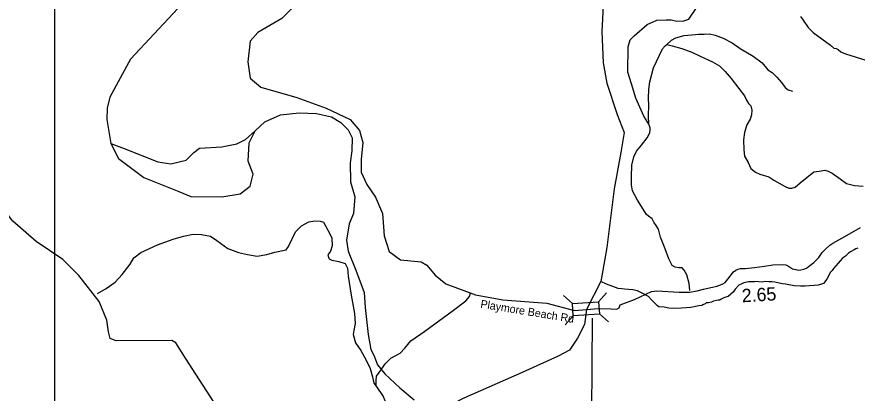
# Model space of a CAD drawing. Extents: x 1159738 to 1321356, y 736314 to 882035.
# Drawn here: x 1193750 to 1201667, y 786937 to 790486 of the extents above; entities that cross this region are included whole.
import ezdxf

# ---------------------------------------------------------------- set-up
doc = ezdxf.new("R2010")
doc.units = 0
for name, color, linetype in [('Exist Boundary Political CountyLine', 7, 'Continuous'), ('Exist Hydrographic Creek Single Shore', 7, 'Continuous'), ('Exist Hydrographic Misc Water Feature', 7, 'Continuous'), ('Exist Road Non-System Type 51', 7, 'Continuous'), ('Exist Road Secondary Mileage Hundredths English Label', 7, 'Continuous'), ('Exist Road Secondary Structure Standard Bridge CELL', 7, 'Continuous'), ('Exist Road Secondary Structure Standard Bridge Number Label', 7, 'Continuous'), ('Exist Road Secondary Type 41 Attributed', 7, 'Continuous'), ('Exist Road Secondary Type 51 Label', 7, 'Continuous'), ('Map Preparation Inset Cut Line', 7, 'Continuous')]:
    doc.layers.add(name, color=color, linetype=linetype)

msp = doc.modelspace()

# ---------------------------------------------------------------- linework, layer by layer
at = {"layer": 'Exist Boundary Political CountyLine'}
msp.add_lwpolyline([(1195602.3, 786860.3), (1195338.2, 787267.6), (1195248.8, 787413.1), (1195209.2, 787433.5), (1194687.7, 787430.1), (1194628.1, 787452.5), (1194613.3, 787515.3), (1194599.4, 787627.2), (1194524.6, 787802.6), (1194335.4, 788046.9), (1194184.4, 788199.2), (1193931.8, 788368.4), (1193713.5, 788558.2), (1193606.3, 788700.8), (1193477.4, 788969.2), (1193378.7, 789256.5), (1193290, 789406.2)], dxfattribs=at)
at = {"layer": 'Exist Hydrographic Creek Single Shore'}
for points in [[(1195267.7, 790563.7), (1194821.3, 790085.7), (1194625.9, 789728), (1194600.9, 789623.6), (1194598.8, 789519.3), (1194636.4, 789290.7)], [(1199273.1, 790589.3), (1199262, 790347.3), (1199274.7, 790052), (1199308.2, 789862.1), (1199404.9, 789564.4), (1199471.8, 789396.9), (1199442.1, 789207.1), (1199378.9, 788864.7), (1199307.8, 788309.8), (1199252.1, 787989.7), (1199116.5, 787725.2)], [(1195997.2, 789410.3), (1196088.3, 789494.6), (1196234.3, 789561.3), (1196409.5, 789582.2), (1196572.2, 789573.9), (1196714, 789544.6), (1196801.6, 789490.4), (1196872.5, 789419.4), (1196910.1, 789344.3), (1196905.9, 789223.2), (1196889.2, 789110.5), (1196893.4, 788931), (1196935.1, 788789.1), (1196922.6, 788630.4), (1196880.9, 788534.4), (1196855.9, 788379.9), (1196872.5, 788275.6), (1196943.5, 788096.1), (1197022.7, 787887.4), (1197031.1, 787745.4), (1197060.3, 787490.8), (1197084.7, 787350.6), (1197113.9, 787296.4), (1197147.3, 787204.5), (1197218.2, 787121), (1197360.1, 786987.5), (1197493.6, 786874.7)], [(1194636.4, 789290.7), (1194762.4, 789243.3), (1195079.4, 789118), (1195200.4, 789101.3), (1195346.4, 789134.7), (1195417.3, 789205.7), (1195471.6, 789247.4), (1195680.2, 789260), (1195822, 789289.2), (1195905.4, 789330.9), (1195997.2, 789410.3)], [(1194636.4, 789290.7), (1194708.2, 789151.4), (1194945.9, 788971.9), (1195275.5, 788838.3), (1195388.1, 788792.4), (1195680.2, 788788.2), (1195855.4, 788817.5), (1195947.2, 788888.4), (1195976.4, 789001.1), (1195930.5, 789126.4), (1195938.1, 789298.4), (1195997.2, 789410.3)], [(1199116.5, 787725.2), (1199099.6, 787584.1), (1199032.6, 787457.5), (1198958.2, 787342.2), (1198850.4, 787286.3), (1198511.9, 787133.7), (1197961.5, 786891.8), (1197650.1, 786728.9)]]:
    msp.add_lwpolyline(points, dxfattribs=at)
at = {"layer": 'Exist Hydrographic Misc Water Feature'}
for points in [[(1201674, 788304.5), (1201653.9, 788297), (1201639.7, 788289.4), (1201603.2, 788270.3), (1201584.8, 788256.8), (1201556, 788229.6), (1201529.5, 788210.3), (1201506.8, 788186.9), (1201488.2, 788163.4), (1201465.4, 788137.9), (1201444.8, 788112.5), (1201430.3, 788094.9), (1201411.7, 788075.4), (1201399, 788047.7), (1201386.1, 788020), (1201371.7, 787998.5), (1201351, 787972.9), (1201332.7, 787965.4), (1201298.5, 787956.4), (1201262.3, 787953.3), (1201218.2, 787950.5), (1201178.2, 787947.6), (1201134, 787946.8), (1201072.1, 787948.5), (1200992.5, 787966.6), (1200962.6, 787969.4), (1200932.7, 787974.3), (1200890.9, 787983.4), (1200862.9, 787986.2), (1200835.1, 787988.9), (1200799.1, 787989.8), (1200772.8, 787984.6), (1200738.9, 787987.5), (1200718.9, 787990.1), (1200698.9, 787988.6), (1200662.9, 787987.5), (1200642.8, 787986.1)], [(1200642.8, 787986.1), (1200600.6, 787979.2), (1200580.3, 787969.8), (1200553.9, 787954.5), (1200519, 787919.4), (1200498.2, 787890), (1200475.5, 787870.6), (1200452.9, 787849.2), (1200418.7, 787840.1), (1200404.6, 787832.5), (1200386.3, 787824.9), (1200374, 787815.3), (1200358, 787815.7), (1200341.9, 787812.1), (1200313.7, 787804.9), (1200295.5, 787795.4), (1200265.3, 787790.2), (1200243.3, 787790.8), (1200235.1, 787781), (1200214.7, 787769.5), (1200204.5, 787763.8), (1200174.4, 787760.6), (1200099.9, 787746.6), (1200011.7, 787739), (1199939.7, 787737), (1199891.7, 787738.3), (1199849.8, 787747.4), (1199800, 787752.7), (1199786.2, 787761.1), (1199764.7, 787781.7), (1199729.6, 787818.7), (1199700.5, 787849.5), (1199649.1, 787876.9), (1199597.9, 787902.3), (1199554.2, 787913.5), (1199514.2, 787916.6), (1199476.2, 787917.6), (1199450.2, 787920.3), (1199414.3, 787923.3), (1199364.9, 787944.7), (1199305.4, 787966.3), (1199252.1, 787989.7)]]:
    msp.add_lwpolyline(points, dxfattribs=at)
at = {"layer": 'Exist Road Non-System Type 51'}
for points in [[(1199704, 789474.5), (1199656.7, 789548.6), (1199580.6, 789719.9), (1199539.8, 789853.2), (1199507.2, 789964.7), (1199509.9, 790204.1), (1199528.9, 790269.4), (1199567, 790307.5), (1199689.3, 790413.5), (1199779, 790454.3), (1199868.7, 790457.1), (1199914.9, 790457.1), (1199969.3, 790446.2), (1200034.5, 790448.9), (1200080.7, 790462.5), (1200148.6, 790560.4)], [(1201131.9, 790490.5), (1201159, 790453.8), (1201205.2, 790384.4), (1201251.5, 790338.2), (1201414.5, 790218.5), (1201448.5, 790191.3), (1201470.3, 790187.2), (1201486.6, 790177.7), (1201513.8, 790154.6), (1201557.2, 790136.9), (1201789.6, 790064.8)], [(1199875.1, 790224.7), (1199916.5, 790266.1), (1199957.9, 790288.7), (1200038.8, 790311.3), (1200144.2, 790320.7), (1200172.4, 790322.6), (1200227, 790322.6), (1200275.9, 790324.5), (1200330.5, 790313.2), (1200403.8, 790284.9), (1200488.5, 790239.7), (1200565.7, 790188.9), (1200688, 790115.5), (1200770.8, 790053.3), (1200824.8, 789987.8), (1200866.2, 789961.5), (1200909.5, 789916.3), (1200954.6, 789865.4), (1200990.4, 789818.3), (1201018.6, 789797.6), (1201058.1, 789784.5)], [(1200089.5, 787904.3), (1200083.8, 787972.1), (1200063.1, 788054.9), (1200036.8, 788096.4), (1200018, 788119), (1199987.9, 788120.8), (1199954, 788126.5), (1199923.9, 788141.5), (1199891.9, 788205.6), (1199858, 788297.8), (1199812.9, 788407.1), (1199794, 788484.3), (1199773.3, 788518.2), (1199750.8, 788550.2), (1199735.7, 788582.2), (1199701.8, 788606.7), (1199681.1, 788623.6), (1199598.7, 788756.4), (1199551.7, 788846.8), (1199542.3, 788901.4), (1199542.3, 788976.7), (1199544.2, 789085.9), (1199563, 789166.9), (1199589.2, 789220.3), (1199634.3, 789274.9), (1199688.9, 789346.4), (1199715.3, 789393.5), (1199717.1, 789419.9), (1199717.1, 789438.7), (1199704, 789474.5), (1199700.2, 789553.6), (1199705.8, 789653.4), (1199702.1, 789719.3), (1199705.8, 789800.3), (1199713.4, 789873.7), (1199749, 790006.3), (1199831.8, 790185.1), (1199858.2, 790213.4), (1199875.1, 790224.7)], [(1199875.1, 790224.7), (1199925.3, 790213.8), (1200015.7, 790187.4), (1200109.7, 790151.6), (1200186.9, 790114), (1200305.4, 790061.3), (1200371.3, 790023.6), (1200422.1, 789969), (1200480.4, 789903.1), (1200551.9, 789808.9), (1200604.6, 789741.1), (1200625.3, 789701.6), (1200644.2, 789667.7), (1200666.7, 789647), (1200674.3, 789605.6), (1200672.4, 789562.3), (1200659.2, 789520.8), (1200629.1, 789468.1), (1200604.6, 789394.7), (1200595.2, 789326.9), (1200599.1, 789233.5), (1200606.6, 789173.2), (1200640.4, 789111.1), (1200666.8, 789056.5), (1200710.1, 789020.7), (1200749.6, 789001.9), (1200834.3, 788977.4), (1200883.2, 788945.4), (1200988.6, 788885.1), (1201022.4, 788871.9), (1201052.5, 788871.9), (1201082.6, 788881.4), (1201131.6, 788920.9), (1201257.6, 789024.5), (1201310.3, 789032), (1201363, 789039.5), (1201394.2, 789032.1), (1201431.9, 789011.3), (1201507.1, 788958.6), (1201565.5, 788915.3), (1201640.7, 788896.5), (1201723.5, 788888.9)], [(1194510.9, 787876.2), (1194593.2, 787925.6), (1194675.6, 787985), (1194741.5, 788057.5), (1194817.2, 788153.1), (1194853.5, 788212.4), (1194919.4, 788265.2), (1195074.2, 788337.7), (1195222.4, 788390.4), (1195321.3, 788416.8), (1195410.2, 788436.6), (1195489.3, 788433.3), (1195574.9, 788416.8), (1195634.2, 788377.3), (1195739.7, 788301.4), (1195838.5, 788265.2), (1195924.1, 788245.4), (1196013.1, 788228.9), (1196105.3, 788245.4), (1196181.1, 788268.5), (1196286.5, 788288.3), (1196309.6, 788321.2), (1196375.5, 788459.7), (1196431.5, 788515.7), (1196500.6, 788552), (1196556.6, 788561.9), (1196609.4, 788558.6), (1196639, 788548.7), (1196698.3, 788439.9), (1196718.1, 788400.3), (1196721.4, 788327.8), (1196704.9, 788275.1), (1196681.8, 788242.1), (1196685.1, 788219), (1196691.7, 788205.8), (1196718.1, 788192.6), (1196784, 788179.5), (1196843.2, 788159.7), (1196866.3, 788116.8), (1196872.9, 788041), (1196899.3, 787863), (1196932.2, 787688.3), (1196937.9, 787594.2), (1196924.7, 787528.2), (1196918.1, 787492), (1196941.2, 787412.9), (1196990.6, 787340.3), (1197040, 787248), (1197079.6, 787168.9), (1197102.6, 787093.1), (1197112.5, 787030.5), (1197135.6, 787004.1)], [(1197135.6, 787004.1), (1197135.6, 787056.8), (1197138.9, 787096.4), (1197165.2, 787132.6), (1197224.5, 787218.4), (1197273.9, 787267.8), (1197313.5, 787290.9), (1197362.9, 787314), (1197405.7, 787363.4), (1197461.7, 787432.6), (1197593.5, 787521.7), (1197863.6, 787719.5), (1197981.1, 787807.5), (1198014, 787850.3), (1198023.9, 787880)], [(1197135.6, 787004.1), (1197200.8, 786905.6), (1197232.1, 786830.6)]]:
    msp.add_lwpolyline(points, dxfattribs=at)
at = {"layer": 'Exist Road Secondary Structure Standard Bridge CELL'}
for p, q in [((1198899, 787857.2), (1198984.1, 787782.6)), ((1199231.5, 787798.2), (1199306.1, 787883.3)), ((1198917, 787581.9), (1198991.7, 787667)), ((1199238.9, 787685.3), (1199324, 787610.7))]:
    msp.add_line(p, q, dxfattribs=at)
msp.add_lwpolyline([(1198984.1, 787782.6), (1199231.4, 787798.8), (1199239, 787683.2), (1198991.7, 787667)], close=True, dxfattribs=at)
at = {"layer": 'Exist Road Secondary Structure Standard Bridge Number Label'}
msp.add_line((1199169.8, 787643.4), (1199152.3, 784599.8), dxfattribs=at)
at = {"layer": 'Exist Road Secondary Type 41 Attributed'}
for points in [[(1196431.8, 790655.5), (1196247.8, 790471.3), (1196021.6, 790339.7), (1195948, 790255.5), (1195927, 790060.8), (1195948, 789908.2), (1196047.9, 789823.9), (1196389.7, 789724), (1196663.2, 789624), (1196889.3, 789518.7), (1196978.4, 789415.8), (1197009.9, 789300), (1196994.2, 789142.1), (1196994.2, 789021.1), (1197046.8, 788905.3), (1197130.9, 788784.3), (1197194, 788631.6), (1197209.8, 788421.1), (1197257.1, 788273.8), (1197366.2, 788196.3), (1197560.8, 788175.3), (1197613.3, 788143.7), (1197692.2, 788049), (1197792.1, 787970), (1198070.9, 787864.8), (1198328.5, 787817.4), (1198744, 787785.8), (1199002.7, 787715.9), (1199116.5, 787725.2)], [(1199116.5, 787725.2), (1199225.9, 787736.3), (1199350, 787734.2), (1199402.3, 787730.1), (1199424.8, 787743.5), (1199434, 787771.2), (1199568.3, 787820.4), (1199728.3, 787896.3), (1199780.6, 787901.5), (1199991.5, 787890.2), (1200087.8, 787889.1), (1200158.3, 787902.5), (1200220.2, 787918.7), (1200289.8, 787935.3), (1200347.9, 787947.4), (1200402, 787969.6), (1200422.1, 787980.1), (1200449.7, 788011.6), (1200503.1, 788080.2), (1200524.9, 788096.6), (1200544.9, 788108), (1200567.3, 788114.6), (1200616.5, 788114.6), (1200701.3, 788122.6), (1200794.2, 788135), (1200873.2, 788147.2), (1200961.4, 788150.3), (1200994.2, 788147.2), (1201020.1, 788136.1), (1201056.7, 788110.8), (1201088.6, 788103.6), (1201110.2, 788098.1), (1201137, 788099.5), (1201165.2, 788106.6), (1201190.5, 788116.4), (1201221.5, 788140.4), (1201259.5, 788169.9), (1201304.6, 788217.8), (1201338.3, 788264.3), (1201372.1, 788298.1), (1201408.8, 788333.3), (1201436.7, 788351.2), (1201550, 788413.7), (1201699.6, 788500.2)]]:
    msp.add_lwpolyline(points, dxfattribs=at)
at = {"layer": 'Map Preparation Inset Cut Line'}
msp.add_lwpolyline([(1213574.8, 778108.9), (1194107.7, 778108.9), (1194107.7, 805981), (1213574.8, 805981)], close=True, dxfattribs=at)

# ---------------------------------------------------------------- texts
at = {"layer": 'Exist Road Secondary Mileage Hundredths English Label'}
msp.add_text('2.65', height=125, rotation=3.44716, dxfattribs=at).set_placement((1200583.9, 787794.1))
at = {"layer": 'Exist Road Secondary Type 51 Label'}
msp.add_text('Playmore Beach Rd', height=75, rotation=350.65546, dxfattribs=at).set_placement((1198113.9, 787744.4))

doc.saveas('drawing.dxf')
